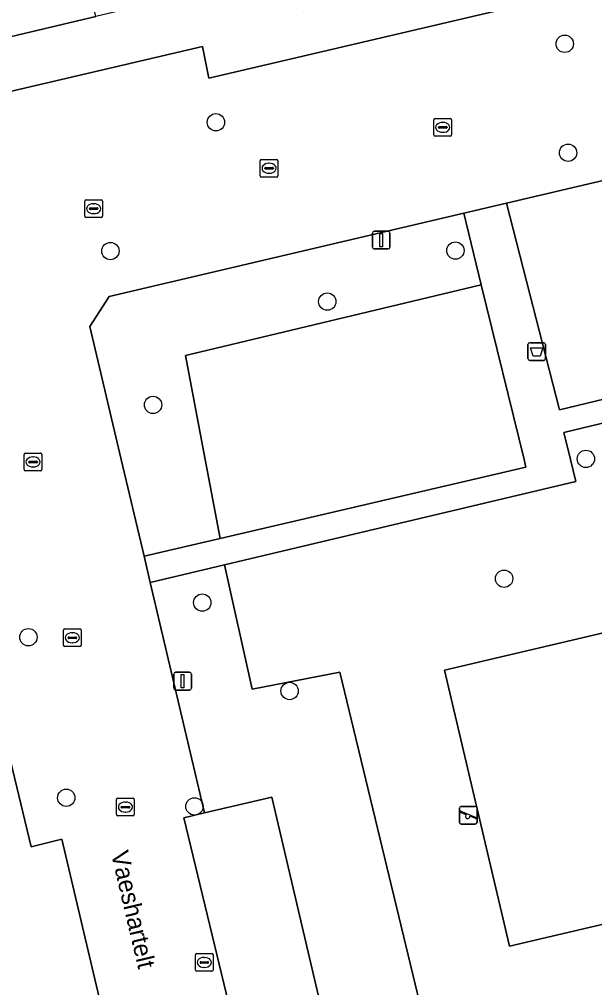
# Model space of a CAD drawing. Extents: x 158031 to 159244, y 380104 to 381214.
# Drawn here: x 158858.5 to 158890.9, y 380970.2 to 381024.8 of the extents above; entities that cross this region are included whole.
import ezdxf

# ---------------------------------------------------------------- set-up
doc = ezdxf.new("R2010")
doc.units = 0
for name, color, linetype in [('IMGEO_Afvalbak', 7, 'Continuous'), ('IMGEO_Boom', 7, 'Continuous'), ('IMGEO_Erf', 7, 'Continuous'), ('IMGEO_Groenvoorziening', 7, 'Continuous'), ('IMGEO_Kolk', 7, 'Continuous'), ('IMGEO_Lichtmast', 7, 'Continuous'), ('IMGEO_Openbare_ruimte_label', 7, 'Continuous'), ('IMGEO_Pand', 7, 'Continuous'), ('IMGEO_Parkeervlak_open', 7, 'Continuous'), ('IMGEO_Rijbaan_lokaal_open', 7, 'Continuous'), ('IMGEO_Speelvoorziening', 7, 'Continuous'), ('IMGEO_Voetpad_open', 7, 'Continuous')]:
    doc.layers.add(name, color=color, linetype=linetype)

msp = doc.modelspace()

# ---------------------------------------------------------------- linework, layer by layer
at = {"layer": 'IMGEO_Afvalbak'}
for p, q in [((158887.249, 381006.591), (158888.039, 381006.591)), ((158888.039, 381006.591), (158887.249, 381006.591)), ((158887.149, 381005.691), (158887.149, 381006.491)), ((158887.149, 381006.491), (158887.149, 381005.691)), ((158888.139, 381006.491), (158888.139, 381005.691)), ((158888.139, 381005.691), (158888.139, 381006.491)), ((158888.039, 381005.591), (158887.249, 381005.591)), ((158887.249, 381005.591), (158888.039, 381005.591))]:
    msp.add_line(p, q, dxfattribs=at)
msp.add_lwpolyline([(158887.292, 381006.305), (158887.996, 381006.305), (158887.847, 381005.835), (158887.441, 381005.835), (158887.292, 381006.305)], dxfattribs=at)
for centre, start, end in [((158887.249, 381006.491), 90, 180), ((158887.249, 381006.491), 90, 180), ((158888.039, 381006.491), 0, 90), ((158888.039, 381006.491), 360, 90), ((158887.249, 381005.691), 180, 270), ((158887.249, 381005.691), 180, 270), ((158888.039, 381005.691), 270, 0), ((158888.039, 381005.691), 270, 0)]:
    msp.add_arc(centre, 0.1, start, end, dxfattribs=at)
at = {"layer": 'IMGEO_Boom'}
for centre in [(158889.224, 381023.447), (158869.556, 381019.021), (158889.413, 381017.302), (158863.612, 381011.761), (158883.063, 381011.789), (158875.835, 381008.907), (158866.011, 381003.084), (158890.415, 381000.039), (158885.808, 380993.28), (158868.785, 380991.931), (158858.985, 380989.981), (158873.713, 380986.946), (158861.119, 380980.922), (158868.35, 380980.435)]:
    msp.add_circle(centre, 0.489, dxfattribs=at)
at = {"layer": 'IMGEO_Erf'}
for points in [[(158850.555, 381019.022), (158868.803, 381023.305), (158869.161, 381021.503), (158896.884, 381028.012), (158897.265, 381026.799), (158908.905, 381029.502), (158908.022, 381033.217), (158902.336, 381031.865), (158896.767, 381030.542), (158891.198, 381029.218), (158885.629, 381027.894), (158880.06, 381026.57), (158874.491, 381025.246), (158873.922, 381027.642), (158873.635, 381027.574), (158872.118, 381027.213), (158868.353, 381026.318), (158862.785, 381024.995), (158857.216, 381023.671)], [(158865.857, 380957.458), (158860.87, 380978.589), (158859.137, 380978.158), (158856.33, 380989.822), (158854.453, 380989.379), (158855.799, 380983.676), (158857.116, 380978.093), (158854.989, 380977.591), (158855.076, 380977.223), (158855.459, 380975.599), (158856.307, 380972.007), (158857.625, 380966.423)]]:
    msp.add_lwpolyline(points, dxfattribs=at)
at = {"layer": 'IMGEO_Groenvoorziening'}
msp.add_lwpolyline([(158921.505, 381021.344), (158922.293, 381018.099), (158893.107, 381011.081), (158891.78, 381015.839), (158885.944, 381014.468), (158888.932, 381002.811), (158926.773, 381011.916)], dxfattribs=at)
for points in [[(158869.796, 380995.547), (158868.952, 381000), (158867.839, 381005.867), (158884.519, 381009.86), (158883.531, 381013.901), (158863.536, 381009.204), (158862.455, 381007.512), (158864.222, 381000), (158865.504, 380994.546)], [(158869.796, 380995.547), (158887.035, 380999.566), (158886.929, 381000), (158884.519, 381009.86), (158867.839, 381005.867), (158868.952, 381000)], [(158923.044, 381000), (158922.271, 381003.218), (158918.798, 381002.464), (158917.29, 381008.29), (158889.164, 381001.517), (158889.547, 381000), (158889.858, 380998.765), (158870.04, 380994.059), (158871.593, 380987.056), (158876.552, 380987.999), (158882.521, 380963.251), (158936.814, 380976.013), (158935.569, 380981.277), (158927.897, 380979.794)], [(158882.449, 380988.123), (158915.558, 380995.898), (158919.216, 380980.321), (158886.107, 380972.546)], [(158882.449, 380988.123), (158886.107, 380972.546), (158919.216, 380980.321), (158915.558, 380995.898)], [(158937.673, 380972.381), (158936.814, 380976.013), (158882.521, 380963.251), (158876.552, 380987.999), (158871.593, 380987.056), (158870.04, 380994.059), (158865.853, 380993.065), (158868.909, 380980.067), (158872.714, 380980.967), (158877.232, 380961.626), (158872.386, 380960.551), (158873.108, 380957.118)]]:
    msp.add_lwpolyline(points, close=True, dxfattribs=at)
at = {"layer": 'IMGEO_Kolk'}
for p, q in [((158881.847, 381018.309), (158881.847, 381019.161)), ((158881.922, 381019.235), (158882.774, 381019.235)), ((158882.848, 381019.161), (158882.848, 381018.309)), ((158882.106, 381018.729), (158882.106, 381018.741)), ((158882.544, 381018.692), (158882.146, 381018.692)), ((158882.149, 381018.778), (158882.547, 381018.778)), ((158882.335, 381019.015), (158882.36, 381019.015)), ((158882.59, 381018.741), (158882.59, 381018.729)), ((158882.774, 381018.235), (158881.922, 381018.235)), ((158882.358, 381018.455), (158882.333, 381018.455)), ((158872.131, 381016.929), (158872.983, 381016.929)), ((158872.056, 381016.003), (158872.056, 381016.855)), ((158872.315, 381016.423), (158872.315, 381016.435)), ((158872.753, 381016.386), (158872.355, 381016.386)), ((158872.358, 381016.472), (158872.756, 381016.472)), ((158872.544, 381016.709), (158872.569, 381016.709)), ((158872.799, 381016.435), (158872.799, 381016.423)), ((158873.057, 381016.855), (158873.057, 381016.003)), ((158872.983, 381015.929), (158872.131, 381015.929)), ((158872.567, 381016.149), (158872.542, 381016.149)), ((158862.163, 381013.722), (158862.163, 381014.574)), ((158862.238, 381014.648), (158863.09, 381014.648)), ((158862.422, 381014.142), (158862.422, 381014.154)), ((158862.465, 381014.191), (158862.863, 381014.191)), ((158862.651, 381014.428), (158862.676, 381014.428)), ((158862.906, 381014.154), (158862.906, 381014.142)), ((158863.164, 381014.574), (158863.164, 381013.722)), ((158863.09, 381013.648), (158862.238, 381013.648)), ((158862.86, 381014.105), (158862.462, 381014.105)), ((158862.674, 381013.868), (158862.649, 381013.868)), ((158858.748, 380999.439), (158858.748, 381000.291)), ((158858.823, 381000.365), (158859.675, 381000.365)), ((158859.236, 381000.145), (158859.261, 381000.145)), ((158859.749, 381000.291), (158859.749, 380999.439)), ((158859.007, 380999.859), (158859.007, 380999.871)), ((158859.445, 380999.822), (158859.047, 380999.822)), ((158859.05, 380999.908), (158859.448, 380999.908)), ((158859.259, 380999.585), (158859.234, 380999.585)), ((158859.491, 380999.871), (158859.491, 380999.859)), ((158859.675, 380999.365), (158858.823, 380999.365)), ((158860.963, 380989.522), (158860.963, 380990.374)), ((158861.038, 380990.448), (158861.89, 380990.448)), ((158861.451, 380990.228), (158861.476, 380990.228)), ((158861.964, 380990.374), (158861.964, 380989.522)), ((158861.222, 380989.942), (158861.222, 380989.954)), ((158861.66, 380989.905), (158861.262, 380989.905)), ((158861.265, 380989.991), (158861.663, 380989.991)), ((158861.474, 380989.668), (158861.449, 380989.668)), ((158861.706, 380989.954), (158861.706, 380989.942)), ((158861.89, 380989.448), (158861.038, 380989.448)), ((158864.031, 380980.898), (158864.883, 380980.898)), ((158863.956, 380979.972), (158863.956, 380980.824)), ((158864.215, 380980.392), (158864.215, 380980.404)), ((158864.653, 380980.355), (158864.255, 380980.355)), ((158864.258, 380980.441), (158864.656, 380980.441)), ((158864.444, 380980.678), (158864.469, 380980.678)), ((158864.699, 380980.404), (158864.699, 380980.392)), ((158864.957, 380980.824), (158864.957, 380979.972)), ((158864.883, 380979.898), (158864.031, 380979.898)), ((158864.467, 380980.118), (158864.442, 380980.118)), ((158868.478, 380972.136), (158869.33, 380972.136)), ((158868.403, 380971.21), (158868.403, 380972.062)), ((158868.662, 380971.63), (158868.662, 380971.642)), ((158869.1, 380971.593), (158868.702, 380971.593)), ((158868.705, 380971.679), (158869.103, 380971.679)), ((158868.891, 380971.916), (158868.916, 380971.916)), ((158869.146, 380971.642), (158869.146, 380971.63)), ((158869.404, 380972.062), (158869.404, 380971.21)), ((158869.33, 380971.136), (158868.478, 380971.136)), ((158868.914, 380971.356), (158868.889, 380971.356))]:
    msp.add_line(p, q, dxfattribs=at)
for points in [[(158881.847, 381018.309), (158881.847, 381019.161)], [(158881.922, 381019.235), (158882.774, 381019.235)], [(158882.848, 381019.161), (158882.848, 381018.309)], [(158882.774, 381018.235), (158881.922, 381018.235)], [(158872.131, 381016.929), (158872.983, 381016.929)], [(158872.056, 381016.003), (158872.056, 381016.855)], [(158873.057, 381016.855), (158873.057, 381016.003)], [(158872.983, 381015.929), (158872.131, 381015.929)], [(158862.163, 381013.722), (158862.163, 381014.574)], [(158862.238, 381014.648), (158863.09, 381014.648)], [(158863.164, 381014.574), (158863.164, 381013.722)], [(158863.09, 381013.648), (158862.238, 381013.648)], [(158858.748, 380999.439), (158858.748, 381000.291)], [(158858.823, 381000.365), (158859.675, 381000.365)], [(158859.749, 381000.291), (158859.749, 380999.439)], [(158859.675, 380999.365), (158858.823, 380999.365)], [(158860.963, 380989.522), (158860.963, 380990.374)], [(158861.038, 380990.448), (158861.89, 380990.448)], [(158861.964, 380990.374), (158861.964, 380989.522)], [(158861.89, 380989.448), (158861.038, 380989.448)], [(158864.031, 380980.898), (158864.883, 380980.898)], [(158863.956, 380979.972), (158863.956, 380980.824)], [(158864.957, 380980.824), (158864.957, 380979.972)], [(158864.883, 380979.898), (158864.031, 380979.898)], [(158868.478, 380972.136), (158869.33, 380972.136)], [(158868.403, 380971.21), (158868.403, 380972.062)], [(158869.404, 380972.062), (158869.404, 380971.21)], [(158869.33, 380971.136), (158868.478, 380971.136)]]:
    msp.add_lwpolyline(points, dxfattribs=at)
for centre, radius, start, end in [((158881.924, 381019.159), 0.0765, 91.552, 178.448), ((158881.924, 381019.159), 0.0765, 91.552, 178.448), ((158882.772, 381019.159), 0.0765, 1.552, 88.448), ((158882.772, 381019.159), 0.0765, 1.552, 88.448), ((158882.146, 381018.738), 0.0403, 85.8775, 175.7526), ((158882.143, 381018.728), 0.0366, 178.938, 274.7102), ((158882.547, 381018.735), 0.043, 264.8664, 352.4533), ((158882.551, 381018.74), 0.0386, 1.7309, 96.639), ((158881.924, 381018.311), 0.0765, 181.552, 268.448), ((158881.924, 381018.311), 0.0765, 181.552, 268.448), ((158882.772, 381018.311), 0.0765, 271.552, 358.448), ((158882.772, 381018.311), 0.0765, 271.552, 358.448), ((158872.133, 381016.853), 0.0765, 91.552, 178.448), ((158872.133, 381016.853), 0.0765, 91.552, 178.448), ((158872.981, 381016.853), 0.0765, 1.552, 88.448), ((158872.981, 381016.853), 0.0765, 1.552, 88.448), ((158872.355, 381016.432), 0.0403, 85.8775, 175.7526), ((158872.352, 381016.422), 0.0366, 178.938, 274.7102), ((158872.756, 381016.429), 0.043, 264.8664, 352.4533), ((158872.76, 381016.434), 0.0386, 1.7309, 96.639), ((158872.133, 381016.005), 0.0765, 181.552, 268.448), ((158872.133, 381016.005), 0.0765, 181.552, 268.448), ((158872.981, 381016.005), 0.0765, 271.552, 358.448), ((158872.981, 381016.005), 0.0765, 271.552, 358.448), ((158862.24, 381014.572), 0.0765, 91.552, 178.448), ((158862.24, 381014.572), 0.0765, 91.552, 178.448), ((158862.462, 381014.151), 0.0403, 85.8775, 175.7526), ((158862.459, 381014.141), 0.0366, 178.938, 274.7102), ((158862.863, 381014.148), 0.043, 264.8664, 352.4533), ((158862.867, 381014.153), 0.0386, 1.7309, 96.639), ((158863.088, 381014.572), 0.0765, 1.552, 88.448), ((158863.088, 381014.572), 0.0765, 1.552, 88.448), ((158862.24, 381013.724), 0.0765, 181.552, 268.448), ((158862.24, 381013.724), 0.0765, 181.552, 268.448), ((158863.088, 381013.724), 0.0765, 271.552, 358.448), ((158863.088, 381013.724), 0.0765, 271.552, 358.448), ((158858.825, 381000.289), 0.0765, 91.552, 178.448), ((158858.825, 381000.289), 0.0765, 91.552, 178.448), ((158859.673, 381000.289), 0.0765, 1.552, 88.448), ((158859.673, 381000.289), 0.0765, 1.552, 88.448), ((158858.825, 380999.441), 0.0765, 181.552, 268.448), ((158858.825, 380999.441), 0.0765, 181.552, 268.448), ((158859.047, 380999.868), 0.0403, 85.8775, 175.7526), ((158859.044, 380999.858), 0.0366, 178.938, 274.7102), ((158859.448, 380999.865), 0.043, 264.8664, 352.4533), ((158859.452, 380999.87), 0.0386, 1.7309, 96.639), ((158859.673, 380999.441), 0.0765, 271.552, 358.448), ((158859.673, 380999.441), 0.0765, 271.552, 358.448), ((158861.04, 380990.372), 0.0765, 91.552, 178.448), ((158861.04, 380990.372), 0.0765, 91.552, 178.448), ((158861.888, 380990.372), 0.0765, 1.552, 88.448), ((158861.888, 380990.372), 0.0765, 1.552, 88.448), ((158861.262, 380989.951), 0.0403, 85.8775, 175.7526), ((158861.259, 380989.941), 0.0366, 178.938, 274.7102), ((158861.663, 380989.948), 0.043, 264.8664, 352.4533), ((158861.667, 380989.953), 0.0386, 1.7309, 96.639), ((158861.04, 380989.524), 0.0765, 181.552, 268.448), ((158861.04, 380989.524), 0.0765, 181.552, 268.448), ((158861.888, 380989.524), 0.0765, 271.552, 358.448), ((158861.888, 380989.524), 0.0765, 271.552, 358.448), ((158864.033, 380980.822), 0.0765, 91.552, 178.448), ((158864.033, 380980.822), 0.0765, 91.552, 178.448), ((158864.881, 380980.822), 0.0765, 1.552, 88.448), ((158864.881, 380980.822), 0.0765, 1.552, 88.448), ((158864.255, 380980.401), 0.0403, 85.8775, 175.7526), ((158864.252, 380980.391), 0.0366, 178.938, 274.7102), ((158864.656, 380980.398), 0.043, 264.8664, 352.4533), ((158864.66, 380980.403), 0.0386, 1.7309, 96.639), ((158864.033, 380979.974), 0.0765, 181.552, 268.448), ((158864.033, 380979.974), 0.0765, 181.552, 268.448), ((158864.881, 380979.974), 0.0765, 271.552, 358.448), ((158864.881, 380979.974), 0.0765, 271.552, 358.448), ((158868.48, 380972.06), 0.0765, 91.552, 178.448), ((158868.48, 380972.06), 0.0765, 91.552, 178.448), ((158869.328, 380972.06), 0.0765, 1.552, 88.448), ((158869.328, 380972.06), 0.0765, 1.552, 88.448), ((158868.702, 380971.639), 0.0403, 85.8775, 175.7526), ((158868.699, 380971.629), 0.0366, 178.938, 274.7102), ((158869.103, 380971.636), 0.043, 264.8664, 352.4533), ((158869.107, 380971.641), 0.0386, 1.7309, 96.639), ((158868.48, 380971.212), 0.0765, 181.552, 268.448), ((158868.48, 380971.212), 0.0765, 181.552, 268.448), ((158869.328, 380971.212), 0.0765, 271.552, 358.448), ((158869.328, 380971.212), 0.0765, 271.552, 358.448)]:
    msp.add_arc(centre, radius, start, end, dxfattribs=at)
for centre, major_axis, ratio, start_param, end_param in [((158882.334, 381018.735), (-0.387, 0.002), 0.722429, 4.712389, 7.853982), ((158882.359, 381018.735), (-0.39, 0.002), 0.717154, 1.570796, 4.712389), ((158872.543, 381016.429), (-0.387, 0.002), 0.722429, 4.712389, 7.853982), ((158872.568, 381016.429), (-0.39, 0.002), 0.717154, 1.570796, 4.712389), ((158862.65, 381014.148), (-0.387, 0.002), 0.722429, 4.712389, 7.853982), ((158862.675, 381014.148), (-0.39, 0.002), 0.717154, 1.570796, 4.712389), ((158859.235, 380999.865), (-0.387, 0.002), 0.722429, 4.712389, 7.853982), ((158859.26, 380999.865), (-0.39, 0.002), 0.717154, 1.570796, 4.712389), ((158861.45, 380989.948), (-0.387, 0.002), 0.722429, 4.712389, 7.853982), ((158861.475, 380989.948), (-0.39, 0.002), 0.717154, 1.570796, 4.712389), ((158864.443, 380980.398), (-0.387, 0.002), 0.722429, 4.712389, 7.853982), ((158864.468, 380980.398), (-0.39, 0.002), 0.717154, 1.570796, 4.712389), ((158868.89, 380971.636), (-0.387, 0.002), 0.722429, 4.712389, 7.853982), ((158868.915, 380971.636), (-0.39, 0.002), 0.717154, 1.570796, 4.712389)]:
    msp.add_ellipse(centre, major_axis=major_axis, ratio=ratio, start_param=start_param, end_param=end_param, dxfattribs=at)
at = {"layer": 'IMGEO_Lichtmast'}
for p, q in [((158878.378, 381011.976), (158878.378, 381012.776)), ((158878.378, 381012.776), (158878.378, 381011.976)), ((158878.478, 381012.876), (158879.268, 381012.876)), ((158879.268, 381012.876), (158878.478, 381012.876)), ((158879.368, 381012.776), (158879.368, 381011.976)), ((158879.368, 381011.976), (158879.368, 381012.776)), ((158879.268, 381011.876), (158878.478, 381011.876)), ((158878.478, 381011.876), (158879.268, 381011.876)), ((158867.283, 380987.999), (158868.073, 380987.999)), ((158868.073, 380987.999), (158867.283, 380987.999)), ((158867.183, 380987.099), (158867.183, 380987.899)), ((158867.183, 380987.899), (158867.183, 380987.099)), ((158868.173, 380987.899), (158868.173, 380987.099)), ((158868.173, 380987.099), (158868.173, 380987.899)), ((158868.073, 380986.999), (158867.283, 380986.999)), ((158867.283, 380986.999), (158868.073, 380986.999))]:
    msp.add_line(p, q, dxfattribs=at)
for points in [[(158878.798, 381012.751), (158878.948, 381012.751), (158878.948, 381012.001), (158878.798, 381012.001), (158878.798, 381012.751)], [(158867.603, 380987.874), (158867.753, 380987.874), (158867.753, 380987.124), (158867.603, 380987.124), (158867.603, 380987.874)]]:
    msp.add_lwpolyline(points, dxfattribs=at)
for centre, start, end in [((158878.478, 381012.776), 90, 180), ((158878.478, 381012.776), 90, 180), ((158879.268, 381012.776), 0, 90), ((158879.268, 381012.776), 360, 90), ((158878.478, 381011.976), 180, 270), ((158878.478, 381011.976), 180, 270), ((158879.268, 381011.976), 270, 0), ((158879.268, 381011.976), 270, 0), ((158867.283, 380987.899), 90, 180), ((158867.283, 380987.899), 90, 180), ((158868.073, 380987.899), 0, 90), ((158868.073, 380987.899), 360, 90), ((158867.283, 380987.099), 180, 270), ((158867.283, 380987.099), 180, 270), ((158868.073, 380987.099), 270, 0), ((158868.073, 380987.099), 270, 0)]:
    msp.add_arc(centre, 0.1, start, end, dxfattribs=at)
at = {"layer": 'IMGEO_Pand'}
msp.add_lwpolyline([(158860.735, 381033.629), (158857.791, 381032.929), (158856.863, 381036.839), (158854.238, 381036.215), (158855.166, 381032.305), (158857.216, 381023.671), (158862.785, 381024.995)], close=True, dxfattribs=at)
at = {"layer": 'IMGEO_Parkeervlak_open'}
msp.add_lwpolyline([(158872.386, 380960.551), (158877.232, 380961.626), (158872.714, 380980.967), (158868.909, 380980.067), (158867.742, 380979.791)], close=True, dxfattribs=at)
at = {"layer": 'IMGEO_Rijbaan_lokaal_open'}
for points in [[(158991.005, 381029.899), (158992.886, 381030.303), (158995.74, 381030.981), (158995.318, 381032.618), (158989.098, 381031.1), (158986.669, 381041.06), (158985.752, 381045.077), (158991.711, 381046.613), (158990.669, 381050.656), (158990.376, 381051.793), (158988.76, 381051.424), (158971.2, 381047.419), (158971.617, 381045.527), (158921.141, 381033.685), (158921.442, 381032.413), (158910.394, 381029.848), (158908.905, 381029.502), (158897.265, 381026.799), (158896.884, 381028.012), (158869.161, 381021.503), (158868.803, 381023.305), (158850.555, 381019.022)], [(158872.386, 380960.551), (158867.742, 380979.791), (158868.909, 380980.067), (158865.853, 380993.065), (158865.504, 380994.546), (158864.222, 381000), (158862.455, 381007.512), (158863.536, 381009.204), (158883.531, 381013.901), (158885.944, 381014.468), (158891.78, 381015.839), (158922.206, 381023.02)], [(158856.33, 380989.822), (158859.137, 380978.158), (158860.87, 380978.589), (158865.857, 380957.458)]]:
    msp.add_lwpolyline(points, dxfattribs=at)
at = {"layer": 'IMGEO_Speelvoorziening'}
for p, q in [((158883.288, 380979.535), (158883.288, 380980.335)), ((158883.288, 380980.335), (158883.288, 380979.535)), ((158883.388, 380980.435), (158884.178, 380980.435)), ((158884.178, 380980.435), (158883.388, 380980.435)), ((158884.278, 380980.335), (158884.278, 380979.535)), ((158884.278, 380979.535), (158884.278, 380980.335)), ((158883.671, 380979.963), (158883.332, 380980.1)), ((158883.357, 380980.16), (158884.233, 380979.807)), ((158884.209, 380979.747), (158883.869, 380979.884)), ((158884.178, 380979.435), (158883.388, 380979.435)), ((158883.388, 380979.435), (158884.178, 380979.435))]:
    msp.add_line(p, q, dxfattribs=at)
for centre, radius, start, end in [((158883.388, 380980.335), 0.1, 90, 180), ((158883.388, 380980.335), 0.1, 90, 180), ((158884.178, 380980.335), 0.1, 0, 90), ((158884.178, 380980.335), 0.1, 360, 90), ((158883.345, 380980.13), 0.0327, 68.078, 248.078), ((158883.75, 380979.873), 0.12, 130.9928, 5.1632), ((158884.221, 380979.777), 0.0327, 248.078, 68.078), ((158883.388, 380979.535), 0.1, 180, 270), ((158883.388, 380979.535), 0.1, 180, 270), ((158884.178, 380979.535), 0.1, 270, 0), ((158884.178, 380979.535), 0.1, 270, 0)]:
    msp.add_arc(centre, radius, start, end, dxfattribs=at)
at = {"layer": 'IMGEO_Voetpad_open'}
msp.add_lwpolyline([(158917.29, 381008.29), (158927.068, 381010.645), (158926.773, 381011.916), (158888.932, 381002.811), (158885.944, 381014.468), (158883.531, 381013.901), (158884.519, 381009.86), (158886.929, 381000), (158887.035, 380999.566), (158869.796, 380995.547), (158865.504, 380994.546), (158865.853, 380993.065), (158870.04, 380994.059), (158889.858, 380998.765), (158889.547, 381000), (158889.164, 381001.517)], close=True, dxfattribs=at)

# ---------------------------------------------------------------- texts
at = {"layer": 'IMGEO_Openbare_ruimte_label'}
msp.add_text('Vaeshartelt', height=1, rotation=283.2996, dxfattribs=at).set_placement((158863.632, 380977.8))

doc.saveas('drawing.dxf')
